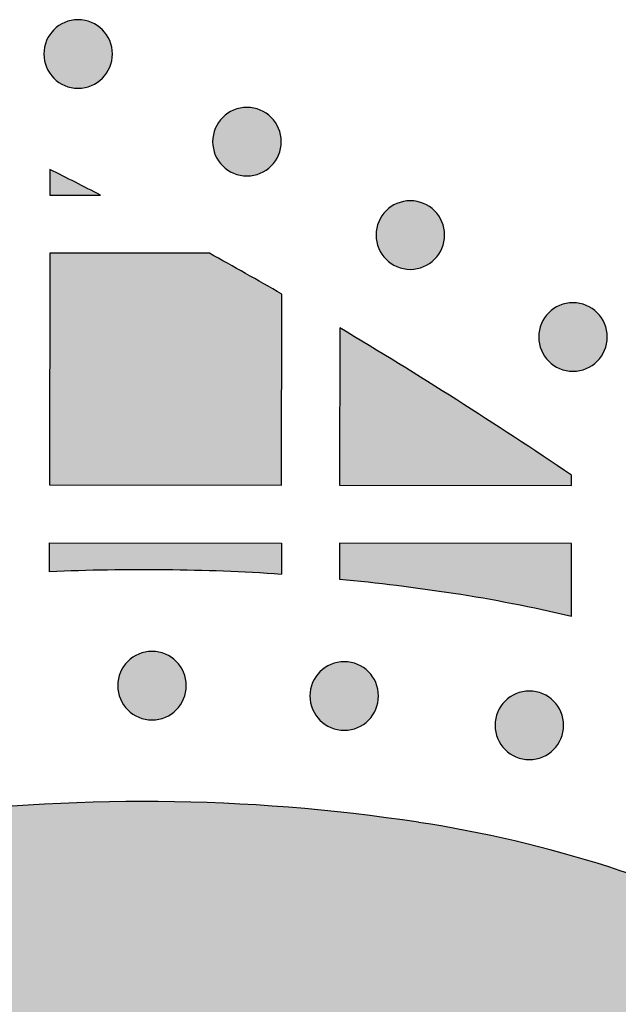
# Model space of a CAD drawing. Header units: millimetres. Extents: x -3873 to -97, y 912 to 4165.
# Tile 655 of 656: x -238 to -207, y 4088 to 4139. Entities that reach past the tile are written whole.
import ezdxf

# ---------------------------------------------------------------- set-up
doc = ezdxf.new("R2010")
doc.units = ezdxf.units.MM
doc.layers.add('pattern', color=7, linetype='Continuous', true_color=0x000000)

msp = doc.modelspace()

# ---------------------------------------------------------------- hatches: boundary and pattern name
at = {"layer": 'pattern'}
for points in [[(-236.123, 4138.64), (-236.095, 4138.668), (-236.066, 4138.695), (-236.036, 4138.722), (-236.005, 4138.748), (-235.974, 4138.774), (-235.941, 4138.799), (-235.908, 4138.823), (-235.874, 4138.847), (-235.839, 4138.871), (-235.803, 4138.893), (-235.767, 4138.915), (-235.729, 4138.937), (-235.691, 4138.957), (-235.653, 4138.977), (-235.613, 4138.996), (-235.573, 4139.013), (-235.532, 4139.03), (-235.491, 4139.047), (-235.449, 4139.062), (-235.407, 4139.076), (-235.364, 4139.089), (-235.32, 4139.101), (-235.276, 4139.112), (-235.232, 4139.121), (-235.187, 4139.13), (-235.142, 4139.138), (-235.097, 4139.144), (-235.051, 4139.149), (-235.006, 4139.154), (-234.96, 4139.156), (-234.914, 4139.158), (-234.868, 4139.159), (-234.822, 4139.158), (-234.776, 4139.156), (-234.731, 4139.153), (-234.685, 4139.149), (-234.64, 4139.144), (-234.594, 4139.137), (-234.549, 4139.13), (-234.505, 4139.121), (-234.46, 4139.111), (-234.417, 4139.1), (-234.373, 4139.088), (-234.33, 4139.075), (-234.288, 4139.061), (-234.246, 4139.045), (-234.204, 4139.029), (-234.164, 4139.012), (-234.124, 4138.994), (-234.084, 4138.975), (-234.045, 4138.956), (-234.007, 4138.935), (-233.97, 4138.914), (-233.934, 4138.892), (-233.898, 4138.869), (-233.863, 4138.845), (-233.829, 4138.821), (-233.796, 4138.797), (-233.763, 4138.771), (-233.732, 4138.746), (-233.701, 4138.719), (-233.671, 4138.693), (-233.642, 4138.665), (-233.614, 4138.638), (-233.587, 4138.61), (-233.559, 4138.581), (-233.533, 4138.551), (-233.507, 4138.52), (-233.481, 4138.488), (-233.456, 4138.456), (-233.431, 4138.423), (-233.407, 4138.388), (-233.384, 4138.354), (-233.361, 4138.318), (-233.339, 4138.281), (-233.318, 4138.244), (-233.297, 4138.206), (-233.278, 4138.167), (-233.259, 4138.128), (-233.241, 4138.088), (-233.224, 4138.047), (-233.208, 4138.006), (-233.193, 4137.964), (-233.179, 4137.921), (-233.166, 4137.878), (-233.154, 4137.835), (-233.143, 4137.791), (-233.133, 4137.746), (-233.124, 4137.702), (-233.117, 4137.657), (-233.11, 4137.612), (-233.105, 4137.566), (-233.101, 4137.52), (-233.098, 4137.475), (-233.096, 4137.429), (-233.096, 4137.383), (-233.096, 4137.337), (-233.098, 4137.291), (-233.101, 4137.245), (-233.105, 4137.2), (-233.111, 4137.154), (-233.117, 4137.109), (-233.125, 4137.064), (-233.134, 4137.019), (-233.144, 4136.975), (-233.155, 4136.931), (-233.167, 4136.888), (-233.18, 4136.845), (-233.194, 4136.802), (-233.209, 4136.76), (-233.225, 4136.719), (-233.242, 4136.678), (-233.26, 4136.638), (-233.279, 4136.599), (-233.299, 4136.56), (-233.319, 4136.522), (-233.341, 4136.485), (-233.363, 4136.448), (-233.385, 4136.413), (-233.409, 4136.378), (-233.433, 4136.344), (-233.458, 4136.31), (-233.483, 4136.278), (-233.509, 4136.246), (-233.535, 4136.216), (-233.562, 4136.186), (-233.589, 4136.157), (-233.616, 4136.129), (-233.645, 4136.101), (-233.674, 4136.074), (-233.704, 4136.047), (-233.734, 4136.021), (-233.766, 4135.995), (-233.798, 4135.97), (-233.832, 4135.946), (-233.866, 4135.922), (-233.901, 4135.898), (-233.937, 4135.875), (-233.973, 4135.853), (-234.01, 4135.832), (-234.048, 4135.812), (-234.087, 4135.792), (-234.127, 4135.773), (-234.167, 4135.755), (-234.208, 4135.738), (-234.249, 4135.722), (-234.291, 4135.707), (-234.333, 4135.693), (-234.376, 4135.68), (-234.42, 4135.668), (-234.464, 4135.657), (-234.508, 4135.647), (-234.553, 4135.639), (-234.598, 4135.631), (-234.643, 4135.625), (-234.688, 4135.619), (-234.734, 4135.615), (-234.78, 4135.612), (-234.826, 4135.611), (-234.872, 4135.61), (-234.918, 4135.611), (-234.963, 4135.613), (-235.009, 4135.616), (-235.055, 4135.62), (-235.1, 4135.625), (-235.146, 4135.632), (-235.19, 4135.639), (-235.235, 4135.648), (-235.279, 4135.658), (-235.323, 4135.669), (-235.367, 4135.681), (-235.41, 4135.694), (-235.452, 4135.708), (-235.494, 4135.724), (-235.535, 4135.74), (-235.576, 4135.757), (-235.616, 4135.775), (-235.656, 4135.794), (-235.694, 4135.813), (-235.732, 4135.834), (-235.77, 4135.855), (-235.806, 4135.877), (-235.842, 4135.9), (-235.877, 4135.923), (-235.911, 4135.948), (-235.944, 4135.972), (-235.976, 4135.997), (-236.008, 4136.023), (-236.039, 4136.05), (-236.069, 4136.076), (-236.098, 4136.103), (-236.126, 4136.131), (-236.153, 4136.159), (-236.18, 4136.188), (-236.207, 4136.218), (-236.233, 4136.249), (-236.259, 4136.281), (-236.284, 4136.313), (-236.309, 4136.346), (-236.333, 4136.38), (-236.356, 4136.415), (-236.379, 4136.451), (-236.401, 4136.488), (-236.422, 4136.525), (-236.443, 4136.563), (-236.462, 4136.602), (-236.481, 4136.641), (-236.499, 4136.681), (-236.516, 4136.722), (-236.532, 4136.763), (-236.547, 4136.805), (-236.561, 4136.848), (-236.574, 4136.891), (-236.586, 4136.934), (-236.597, 4136.978), (-236.607, 4137.023), (-236.616, 4137.067), (-236.623, 4137.112), (-236.63, 4137.157), (-236.635, 4137.203), (-236.639, 4137.249), (-236.642, 4137.294), (-236.644, 4137.34), (-236.644, 4137.386), (-236.644, 4137.432), (-236.642, 4137.478), (-236.639, 4137.524), (-236.635, 4137.569), (-236.629, 4137.615), (-236.623, 4137.66), (-236.615, 4137.705), (-236.606, 4137.75), (-236.596, 4137.794), (-236.585, 4137.838), (-236.573, 4137.881), (-236.56, 4137.924), (-236.546, 4137.967), (-236.531, 4138.009), (-236.515, 4138.05), (-236.498, 4138.091), (-236.48, 4138.131), (-236.461, 4138.17), (-236.441, 4138.209), (-236.42, 4138.247), (-236.399, 4138.284), (-236.377, 4138.321), (-236.354, 4138.356), (-236.331, 4138.391), (-236.307, 4138.425), (-236.282, 4138.459), (-236.257, 4138.491), (-236.231, 4138.523), (-236.205, 4138.553), (-236.178, 4138.583), (-236.151, 4138.612)], [(-227.39, 4134.1), (-227.362, 4134.128), (-227.332, 4134.155), (-227.303, 4134.182), (-227.272, 4134.208), (-227.24, 4134.233), (-227.208, 4134.259), (-227.174, 4134.283), (-227.14, 4134.307), (-227.105, 4134.331), (-227.07, 4134.353), (-227.033, 4134.375), (-226.996, 4134.397), (-226.958, 4134.417), (-226.919, 4134.437), (-226.88, 4134.456), (-226.839, 4134.473), (-226.799, 4134.49), (-226.757, 4134.506), (-226.715, 4134.522), (-226.673, 4134.536), (-226.63, 4134.549), (-226.586, 4134.561), (-226.543, 4134.572), (-226.498, 4134.581), (-226.454, 4134.59), (-226.409, 4134.598), (-226.363, 4134.604), (-226.318, 4134.609), (-226.272, 4134.613), (-226.226, 4134.616), (-226.181, 4134.618), (-226.135, 4134.619), (-226.089, 4134.618), (-226.043, 4134.616), (-225.997, 4134.613), (-225.951, 4134.609), (-225.906, 4134.604), (-225.861, 4134.597), (-225.816, 4134.589), (-225.771, 4134.581), (-225.727, 4134.571), (-225.683, 4134.56), (-225.639, 4134.548), (-225.596, 4134.535), (-225.554, 4134.52), (-225.512, 4134.505), (-225.471, 4134.489), (-225.43, 4134.472), (-225.39, 4134.454), (-225.351, 4134.435), (-225.312, 4134.416), (-225.274, 4134.395), (-225.237, 4134.374), (-225.2, 4134.352), (-225.164, 4134.329), (-225.13, 4134.305), (-225.095, 4134.281), (-225.062, 4134.257), (-225.03, 4134.231), (-224.998, 4134.206), (-224.967, 4134.179), (-224.938, 4134.153), (-224.909, 4134.125), (-224.88, 4134.098), (-224.853, 4134.07), (-224.826, 4134.041), (-224.799, 4134.011), (-224.773, 4133.98), (-224.747, 4133.948), (-224.722, 4133.916), (-224.697, 4133.883), (-224.673, 4133.848), (-224.65, 4133.813), (-224.627, 4133.778), (-224.605, 4133.741), (-224.584, 4133.704), (-224.564, 4133.666), (-224.544, 4133.627), (-224.525, 4133.588), (-224.507, 4133.548), (-224.49, 4133.507), (-224.474, 4133.465), (-224.459, 4133.423), (-224.445, 4133.381), (-224.432, 4133.338), (-224.42, 4133.295), (-224.409, 4133.251), (-224.399, 4133.206), (-224.391, 4133.162), (-224.383, 4133.117), (-224.377, 4133.071), (-224.371, 4133.026), (-224.367, 4132.98), (-224.364, 4132.935), (-224.363, 4132.889), (-224.362, 4132.843), (-224.363, 4132.797), (-224.364, 4132.751), (-224.367, 4132.705), (-224.372, 4132.659), (-224.377, 4132.614), (-224.384, 4132.569), (-224.391, 4132.524), (-224.4, 4132.479), (-224.41, 4132.435), (-224.421, 4132.391), (-224.433, 4132.348), (-224.446, 4132.305), (-224.46, 4132.262), (-224.475, 4132.22), (-224.492, 4132.179), (-224.509, 4132.138), (-224.527, 4132.098), (-224.545, 4132.059), (-224.565, 4132.02), (-224.586, 4131.982), (-224.607, 4131.945), (-224.629, 4131.908), (-224.652, 4131.873), (-224.675, 4131.838), (-224.699, 4131.804), (-224.724, 4131.77), (-224.749, 4131.738), (-224.775, 4131.706), (-224.801, 4131.676), (-224.828, 4131.646), (-224.855, 4131.617), (-224.883, 4131.589), (-224.911, 4131.561), (-224.94, 4131.534), (-224.97, 4131.507), (-225.001, 4131.481), (-225.032, 4131.455), (-225.065, 4131.43), (-225.098, 4131.405), (-225.132, 4131.381), (-225.167, 4131.358), (-225.203, 4131.335), (-225.24, 4131.313), (-225.277, 4131.292), (-225.315, 4131.272), (-225.354, 4131.252), (-225.393, 4131.233), (-225.433, 4131.215), (-225.474, 4131.198), (-225.515, 4131.182), (-225.557, 4131.167), (-225.6, 4131.153), (-225.643, 4131.14), (-225.686, 4131.128), (-225.73, 4131.117), (-225.774, 4131.107), (-225.819, 4131.099), (-225.864, 4131.091), (-225.909, 4131.085), (-225.955, 4131.079), (-226, 4131.075), (-226.046, 4131.072), (-226.092, 4131.071), (-226.138, 4131.07), (-226.184, 4131.071), (-226.23, 4131.073), (-226.276, 4131.076), (-226.321, 4131.08), (-226.367, 4131.085), (-226.412, 4131.092), (-226.457, 4131.099), (-226.502, 4131.108), (-226.546, 4131.118), (-226.59, 4131.129), (-226.633, 4131.141), (-226.676, 4131.154), (-226.719, 4131.168), (-226.761, 4131.184), (-226.802, 4131.2), (-226.843, 4131.217), (-226.883, 4131.235), (-226.922, 4131.254), (-226.961, 4131.273), (-226.999, 4131.294), (-227.036, 4131.315), (-227.072, 4131.337), (-227.108, 4131.36), (-227.143, 4131.383), (-227.177, 4131.407), (-227.21, 4131.432), (-227.243, 4131.457), (-227.274, 4131.483), (-227.305, 4131.509), (-227.335, 4131.536), (-227.364, 4131.563), (-227.392, 4131.591), (-227.42, 4131.619), (-227.447, 4131.648), (-227.473, 4131.678), (-227.5, 4131.709), (-227.525, 4131.741), (-227.551, 4131.773), (-227.575, 4131.806), (-227.599, 4131.84), (-227.623, 4131.875), (-227.645, 4131.911), (-227.667, 4131.948), (-227.689, 4131.985), (-227.709, 4132.023), (-227.729, 4132.062), (-227.747, 4132.101), (-227.765, 4132.141), (-227.782, 4132.182), (-227.798, 4132.223), (-227.813, 4132.265), (-227.828, 4132.308), (-227.841, 4132.351), (-227.853, 4132.394), (-227.863, 4132.438), (-227.873, 4132.482), (-227.882, 4132.527), (-227.89, 4132.572), (-227.896, 4132.617), (-227.901, 4132.663), (-227.905, 4132.708), (-227.908, 4132.754), (-227.91, 4132.8), (-227.911, 4132.846), (-227.91, 4132.892), (-227.908, 4132.938), (-227.905, 4132.984), (-227.901, 4133.029), (-227.896, 4133.075), (-227.889, 4133.12), (-227.881, 4133.165), (-227.873, 4133.21), (-227.863, 4133.254), (-227.852, 4133.298), (-227.84, 4133.341), (-227.826, 4133.384), (-227.812, 4133.427), (-227.797, 4133.469), (-227.781, 4133.51), (-227.764, 4133.551), (-227.746, 4133.591), (-227.727, 4133.63), (-227.707, 4133.669), (-227.687, 4133.707), (-227.666, 4133.744), (-227.644, 4133.781), (-227.621, 4133.816), (-227.597, 4133.851), (-227.573, 4133.885), (-227.549, 4133.919), (-227.523, 4133.951), (-227.498, 4133.983), (-227.471, 4134.013), (-227.444, 4134.043), (-227.417, 4134.072)], [(-236.328, 4131.408), (-236.329, 4130.075), (-233.706, 4130.073)], [(-218.935, 4129.265), (-218.907, 4129.293), (-218.878, 4129.32), (-218.848, 4129.346), (-218.817, 4129.373), (-218.786, 4129.398), (-218.753, 4129.423), (-218.72, 4129.448), (-218.686, 4129.472), (-218.651, 4129.496), (-218.615, 4129.518), (-218.579, 4129.54), (-218.541, 4129.561), (-218.503, 4129.582), (-218.465, 4129.602), (-218.425, 4129.62), (-218.385, 4129.638), (-218.344, 4129.655), (-218.303, 4129.671), (-218.261, 4129.686), (-218.218, 4129.7), (-218.175, 4129.713), (-218.132, 4129.725), (-218.088, 4129.736), (-218.044, 4129.746), (-217.999, 4129.755), (-217.954, 4129.762), (-217.909, 4129.769), (-217.863, 4129.774), (-217.818, 4129.778), (-217.772, 4129.781), (-217.726, 4129.783), (-217.68, 4129.784), (-217.634, 4129.783), (-217.588, 4129.781), (-217.543, 4129.778), (-217.497, 4129.774), (-217.451, 4129.768), (-217.406, 4129.762), (-217.361, 4129.754), (-217.317, 4129.746), (-217.272, 4129.736), (-217.228, 4129.725), (-217.185, 4129.713), (-217.142, 4129.699), (-217.1, 4129.685), (-217.058, 4129.67), (-217.016, 4129.654), (-216.976, 4129.637), (-216.936, 4129.619), (-216.896, 4129.6), (-216.857, 4129.58), (-216.819, 4129.56), (-216.782, 4129.538), (-216.746, 4129.516), (-216.71, 4129.494), (-216.675, 4129.47), (-216.641, 4129.446), (-216.608, 4129.421), (-216.575, 4129.396), (-216.544, 4129.37), (-216.513, 4129.344), (-216.483, 4129.317), (-216.454, 4129.29), (-216.426, 4129.263), (-216.399, 4129.234), (-216.371, 4129.205), (-216.345, 4129.175), (-216.319, 4129.145), (-216.293, 4129.113), (-216.268, 4129.081), (-216.243, 4129.047), (-216.219, 4129.013), (-216.196, 4128.978), (-216.173, 4128.943), (-216.151, 4128.906), (-216.13, 4128.869), (-216.109, 4128.831), (-216.09, 4128.792), (-216.071, 4128.752), (-216.053, 4128.712), (-216.036, 4128.672), (-216.02, 4128.63), (-216.005, 4128.588), (-215.991, 4128.546), (-215.978, 4128.503), (-215.966, 4128.459), (-215.955, 4128.415), (-215.945, 4128.371), (-215.936, 4128.326), (-215.929, 4128.281), (-215.922, 4128.236), (-215.917, 4128.191), (-215.913, 4128.145), (-215.91, 4128.099), (-215.908, 4128.053), (-215.908, 4128.008), (-215.908, 4127.962), (-215.91, 4127.916), (-215.913, 4127.87), (-215.917, 4127.824), (-215.923, 4127.779), (-215.929, 4127.734), (-215.937, 4127.689), (-215.946, 4127.644), (-215.955, 4127.6), (-215.966, 4127.556), (-215.979, 4127.512), (-215.992, 4127.469), (-216.006, 4127.427), (-216.021, 4127.385), (-216.037, 4127.344), (-216.054, 4127.303), (-216.072, 4127.263), (-216.091, 4127.223), (-216.111, 4127.185), (-216.131, 4127.147), (-216.153, 4127.11), (-216.175, 4127.073), (-216.197, 4127.037), (-216.221, 4127.002), (-216.245, 4126.968), (-216.27, 4126.935), (-216.295, 4126.903), (-216.321, 4126.871), (-216.347, 4126.84), (-216.374, 4126.811), (-216.401, 4126.782), (-216.428, 4126.753), (-216.457, 4126.726), (-216.486, 4126.699), (-216.516, 4126.672), (-216.546, 4126.646), (-216.578, 4126.62), (-216.61, 4126.595), (-216.644, 4126.57), (-216.678, 4126.546), (-216.713, 4126.523), (-216.749, 4126.5), (-216.785, 4126.478), (-216.822, 4126.457), (-216.86, 4126.437), (-216.899, 4126.417), (-216.939, 4126.398), (-216.979, 4126.38), (-217.019, 4126.363), (-217.061, 4126.347), (-217.103, 4126.332), (-217.145, 4126.318), (-217.188, 4126.305), (-217.232, 4126.293), (-217.276, 4126.282), (-217.32, 4126.272), (-217.365, 4126.263), (-217.41, 4126.256), (-217.455, 4126.249), (-217.5, 4126.244), (-217.546, 4126.24), (-217.592, 4126.237), (-217.638, 4126.235), (-217.684, 4126.235), (-217.729, 4126.236), (-217.775, 4126.237), (-217.821, 4126.24), (-217.867, 4126.245), (-217.912, 4126.25), (-217.957, 4126.256), (-218.002, 4126.264), (-218.047, 4126.273), (-218.091, 4126.283), (-218.135, 4126.294), (-218.179, 4126.306), (-218.222, 4126.319), (-218.264, 4126.333), (-218.306, 4126.348), (-218.347, 4126.364), (-218.388, 4126.382), (-218.428, 4126.4), (-218.468, 4126.418), (-218.506, 4126.438), (-218.544, 4126.459), (-218.582, 4126.48), (-218.618, 4126.502), (-218.654, 4126.525), (-218.689, 4126.548), (-218.723, 4126.572), (-218.756, 4126.597), (-218.788, 4126.622), (-218.82, 4126.648), (-218.851, 4126.674), (-218.881, 4126.701), (-218.91, 4126.728), (-218.938, 4126.756), (-218.965, 4126.784), (-218.992, 4126.813), (-219.019, 4126.843), (-219.045, 4126.874), (-219.071, 4126.905), (-219.096, 4126.938), (-219.121, 4126.971), (-219.145, 4127.005), (-219.168, 4127.04), (-219.191, 4127.076), (-219.213, 4127.112), (-219.234, 4127.15), (-219.255, 4127.188), (-219.274, 4127.226), (-219.293, 4127.266), (-219.311, 4127.306), (-219.328, 4127.347), (-219.344, 4127.388), (-219.359, 4127.43), (-219.373, 4127.473), (-219.386, 4127.516), (-219.398, 4127.559), (-219.409, 4127.603), (-219.419, 4127.647), (-219.428, 4127.692), (-219.435, 4127.737), (-219.442, 4127.782), (-219.447, 4127.828), (-219.451, 4127.873), (-219.454, 4127.919), (-219.456, 4127.965), (-219.456, 4128.011), (-219.456, 4128.057), (-219.454, 4128.103), (-219.451, 4128.148), (-219.446, 4128.194), (-219.441, 4128.24), (-219.435, 4128.285), (-219.427, 4128.33), (-219.418, 4128.374), (-219.408, 4128.419), (-219.397, 4128.463), (-219.385, 4128.506), (-219.372, 4128.549), (-219.358, 4128.591), (-219.343, 4128.633), (-219.327, 4128.675), (-219.31, 4128.715), (-219.292, 4128.756), (-219.273, 4128.795), (-219.253, 4128.834), (-219.232, 4128.872), (-219.211, 4128.909), (-219.189, 4128.945), (-219.166, 4128.981), (-219.143, 4129.016), (-219.119, 4129.05), (-219.094, 4129.083), (-219.069, 4129.116), (-219.043, 4129.147), (-219.017, 4129.178), (-218.99, 4129.208), (-218.963, 4129.237)], [(-228.08, 4127.067), (-236.332, 4127.075), (-236.343, 4115.075), (-224.343, 4115.064), (-224.334, 4124.957)], [(-210.518, 4123.99), (-210.49, 4124.018), (-210.461, 4124.045), (-210.431, 4124.072), (-210.4, 4124.098), (-210.369, 4124.123), (-210.336, 4124.149), (-210.303, 4124.173), (-210.269, 4124.197), (-210.234, 4124.221), (-210.198, 4124.243), (-210.162, 4124.265), (-210.124, 4124.287), (-210.086, 4124.307), (-210.048, 4124.327), (-210.008, 4124.346), (-209.968, 4124.363), (-209.927, 4124.38), (-209.886, 4124.396), (-209.844, 4124.412), (-209.801, 4124.426), (-209.758, 4124.439), (-209.715, 4124.451), (-209.671, 4124.462), (-209.627, 4124.471), (-209.582, 4124.48), (-209.537, 4124.488), (-209.492, 4124.494), (-209.446, 4124.499), (-209.401, 4124.503), (-209.355, 4124.506), (-209.309, 4124.508), (-209.263, 4124.509), (-209.217, 4124.508), (-209.171, 4124.506), (-209.126, 4124.503), (-209.08, 4124.499), (-209.034, 4124.494), (-208.989, 4124.487), (-208.944, 4124.479), (-208.9, 4124.471), (-208.855, 4124.461), (-208.811, 4124.45), (-208.768, 4124.438), (-208.725, 4124.425), (-208.683, 4124.41), (-208.641, 4124.395), (-208.599, 4124.379), (-208.559, 4124.362), (-208.519, 4124.344), (-208.479, 4124.325), (-208.44, 4124.306), (-208.402, 4124.285), (-208.365, 4124.264), (-208.329, 4124.242), (-208.293, 4124.219), (-208.258, 4124.195), (-208.224, 4124.171), (-208.191, 4124.147), (-208.158, 4124.121), (-208.127, 4124.096), (-208.096, 4124.069), (-208.066, 4124.043), (-208.037, 4124.015), (-208.009, 4123.988), (-207.982, 4123.96), (-207.954, 4123.931), (-207.928, 4123.901), (-207.902, 4123.87), (-207.876, 4123.838), (-207.851, 4123.806), (-207.826, 4123.773), (-207.802, 4123.738), (-207.779, 4123.703), (-207.756, 4123.668), (-207.734, 4123.631), (-207.713, 4123.594), (-207.692, 4123.556), (-207.673, 4123.517), (-207.654, 4123.478), (-207.636, 4123.438), (-207.619, 4123.397), (-207.603, 4123.355), (-207.588, 4123.313), (-207.574, 4123.271), (-207.561, 4123.228), (-207.549, 4123.185), (-207.538, 4123.141), (-207.528, 4123.096), (-207.519, 4123.052), (-207.512, 4123.007), (-207.505, 4122.961), (-207.5, 4122.916), (-207.496, 4122.87), (-207.493, 4122.825), (-207.491, 4122.779), (-207.491, 4122.733), (-207.491, 4122.687), (-207.493, 4122.641), (-207.496, 4122.595), (-207.5, 4122.549), (-207.506, 4122.504), (-207.512, 4122.459), (-207.52, 4122.414), (-207.529, 4122.369), (-207.538, 4122.325), (-207.549, 4122.281), (-207.562, 4122.238), (-207.575, 4122.195), (-207.589, 4122.152), (-207.604, 4122.11), (-207.62, 4122.069), (-207.637, 4122.028), (-207.655, 4121.988), (-207.674, 4121.949), (-207.694, 4121.91), (-207.714, 4121.872), (-207.736, 4121.835), (-207.758, 4121.798), (-207.78, 4121.763), (-207.804, 4121.728), (-207.828, 4121.694), (-207.853, 4121.66), (-207.878, 4121.628), (-207.904, 4121.596), (-207.93, 4121.566), (-207.957, 4121.536), (-207.984, 4121.507), (-208.011, 4121.479), (-208.04, 4121.451), (-208.069, 4121.424), (-208.099, 4121.397), (-208.129, 4121.371), (-208.161, 4121.345), (-208.193, 4121.32), (-208.227, 4121.295), (-208.261, 4121.271), (-208.296, 4121.248), (-208.332, 4121.225), (-208.368, 4121.203), (-208.405, 4121.182), (-208.443, 4121.162), (-208.482, 4121.142), (-208.522, 4121.123), (-208.562, 4121.105), (-208.602, 4121.088), (-208.644, 4121.072), (-208.686, 4121.057), (-208.728, 4121.043), (-208.771, 4121.03), (-208.815, 4121.018), (-208.859, 4121.007), (-208.903, 4120.997), (-208.948, 4120.989), (-208.993, 4120.981), (-209.038, 4120.975), (-209.083, 4120.969), (-209.129, 4120.965), (-209.175, 4120.962), (-209.221, 4120.961), (-209.267, 4120.96), (-209.312, 4120.961), (-209.358, 4120.963), (-209.404, 4120.966), (-209.45, 4120.97), (-209.495, 4120.975), (-209.54, 4120.982), (-209.585, 4120.989), (-209.63, 4120.998), (-209.674, 4121.008), (-209.718, 4121.019), (-209.762, 4121.031), (-209.805, 4121.044), (-209.847, 4121.058), (-209.889, 4121.074), (-209.93, 4121.09), (-209.971, 4121.107), (-210.011, 4121.125), (-210.051, 4121.144), (-210.089, 4121.163), (-210.127, 4121.184), (-210.165, 4121.205), (-210.201, 4121.227), (-210.237, 4121.25), (-210.272, 4121.273), (-210.306, 4121.297), (-210.339, 4121.322), (-210.371, 4121.347), (-210.403, 4121.373), (-210.434, 4121.399), (-210.464, 4121.426), (-210.493, 4121.453), (-210.521, 4121.481), (-210.548, 4121.509), (-210.575, 4121.538), (-210.602, 4121.568), (-210.628, 4121.599), (-210.654, 4121.63), (-210.679, 4121.663), (-210.704, 4121.696), (-210.728, 4121.73), (-210.751, 4121.765), (-210.774, 4121.801), (-210.796, 4121.838), (-210.817, 4121.875), (-210.838, 4121.913), (-210.857, 4121.952), (-210.876, 4121.991), (-210.894, 4122.031), (-210.911, 4122.072), (-210.927, 4122.113), (-210.942, 4122.155), (-210.956, 4122.198), (-210.969, 4122.241), (-210.981, 4122.284), (-210.992, 4122.328), (-211.002, 4122.372), (-211.011, 4122.417), (-211.018, 4122.462), (-211.025, 4122.507), (-211.03, 4122.553), (-211.034, 4122.598), (-211.037, 4122.644), (-211.039, 4122.69), (-211.039, 4122.736), (-211.039, 4122.782), (-211.037, 4122.828), (-211.034, 4122.874), (-211.029, 4122.919), (-211.024, 4122.965), (-211.018, 4123.01), (-211.01, 4123.055), (-211.001, 4123.1), (-210.991, 4123.144), (-210.98, 4123.188), (-210.968, 4123.231), (-210.955, 4123.274), (-210.941, 4123.317), (-210.926, 4123.359), (-210.91, 4123.4), (-210.893, 4123.441), (-210.875, 4123.481), (-210.856, 4123.52), (-210.836, 4123.559), (-210.815, 4123.597), (-210.794, 4123.634), (-210.772, 4123.671), (-210.749, 4123.706), (-210.726, 4123.741), (-210.702, 4123.775), (-210.677, 4123.809), (-210.652, 4123.841), (-210.626, 4123.872), (-210.6, 4123.903), (-210.573, 4123.933), (-210.546, 4123.962)], [(-221.335, 4123.202), (-221.343, 4115.061), (-209.343, 4115.049), (-209.343, 4115.574), (-215.282, 4119.478)], [(-224.348, 4110.446), (-227.344, 4110.605), (-230.346, 4110.68), (-233.348, 4110.671), (-236.347, 4110.576), (-236.346, 4112.075), (-224.346, 4112.064)], [(-209.35, 4108.284), (-209.346, 4112.049), (-221.346, 4112.061), (-221.347, 4110.202), (-218.392, 4109.878), (-215.446, 4109.471), (-213.913, 4109.221), (-212.386, 4108.94), (-210.864, 4108.628)], [(-232.3, 4105.941), (-232.272, 4105.969), (-232.243, 4105.996), (-232.213, 4106.023), (-232.182, 4106.049), (-232.15, 4106.075), (-232.118, 4106.1), (-232.085, 4106.124), (-232.05, 4106.148), (-232.015, 4106.172), (-231.98, 4106.194), (-231.943, 4106.216), (-231.906, 4106.238), (-231.868, 4106.258), (-231.829, 4106.278), (-231.79, 4106.297), (-231.75, 4106.314), (-231.709, 4106.331), (-231.667, 4106.348), (-231.626, 4106.363), (-231.583, 4106.377), (-231.54, 4106.39), (-231.497, 4106.402), (-231.453, 4106.413), (-231.408, 4106.422), (-231.364, 4106.431), (-231.319, 4106.439), (-231.273, 4106.445), (-231.228, 4106.45), (-231.182, 4106.455), (-231.137, 4106.457), (-231.091, 4106.459), (-231.045, 4106.46), (-230.999, 4106.459), (-230.953, 4106.457), (-230.907, 4106.454), (-230.862, 4106.45), (-230.816, 4106.445), (-230.771, 4106.438), (-230.726, 4106.431), (-230.681, 4106.422), (-230.637, 4106.412), (-230.593, 4106.401), (-230.55, 4106.389), (-230.507, 4106.376), (-230.464, 4106.361), (-230.422, 4106.346), (-230.381, 4106.33), (-230.34, 4106.313), (-230.3, 4106.295), (-230.261, 4106.276), (-230.222, 4106.257), (-230.184, 4106.236), (-230.147, 4106.215), (-230.11, 4106.193), (-230.075, 4106.17), (-230.04, 4106.146), (-230.006, 4106.122), (-229.972, 4106.098), (-229.94, 4106.072), (-229.908, 4106.047), (-229.878, 4106.02), (-229.848, 4105.994), (-229.819, 4105.966), (-229.791, 4105.939), (-229.763, 4105.911), (-229.736, 4105.882), (-229.709, 4105.852), (-229.683, 4105.821), (-229.657, 4105.789), (-229.632, 4105.757), (-229.608, 4105.724), (-229.584, 4105.689), (-229.56, 4105.654), (-229.537, 4105.619), (-229.515, 4105.582), (-229.494, 4105.545), (-229.474, 4105.507), (-229.454, 4105.468), (-229.435, 4105.429), (-229.417, 4105.389), (-229.4, 4105.348), (-229.384, 4105.306), (-229.369, 4105.265), (-229.355, 4105.222), (-229.342, 4105.179), (-229.33, 4105.136), (-229.319, 4105.092), (-229.309, 4105.047), (-229.301, 4105.003), (-229.293, 4104.958), (-229.287, 4104.912), (-229.281, 4104.867), (-229.277, 4104.821), (-229.274, 4104.776), (-229.273, 4104.73), (-229.272, 4104.684), (-229.273, 4104.638), (-229.275, 4104.592), (-229.278, 4104.546), (-229.282, 4104.501), (-229.287, 4104.455), (-229.294, 4104.41), (-229.301, 4104.365), (-229.31, 4104.32), (-229.32, 4104.276), (-229.331, 4104.232), (-229.343, 4104.189), (-229.356, 4104.146), (-229.37, 4104.103), (-229.386, 4104.061), (-229.402, 4104.02), (-229.419, 4103.979), (-229.437, 4103.939), (-229.456, 4103.9), (-229.475, 4103.861), (-229.496, 4103.823), (-229.517, 4103.786), (-229.539, 4103.749), (-229.562, 4103.714), (-229.585, 4103.679), (-229.61, 4103.645), (-229.634, 4103.611), (-229.659, 4103.579), (-229.685, 4103.547), (-229.712, 4103.517), (-229.738, 4103.487), (-229.765, 4103.458), (-229.793, 4103.43), (-229.821, 4103.402), (-229.85, 4103.375), (-229.88, 4103.348), (-229.911, 4103.322), (-229.943, 4103.296), (-229.975, 4103.271), (-230.008, 4103.247), (-230.042, 4103.223), (-230.077, 4103.199), (-230.113, 4103.176), (-230.15, 4103.154), (-230.187, 4103.133), (-230.225, 4103.113), (-230.264, 4103.093), (-230.303, 4103.074), (-230.343, 4103.056), (-230.384, 4103.039), (-230.425, 4103.023), (-230.467, 4103.008), (-230.51, 4102.994), (-230.553, 4102.981), (-230.596, 4102.969), (-230.64, 4102.958), (-230.685, 4102.948), (-230.729, 4102.94), (-230.774, 4102.932), (-230.819, 4102.926), (-230.865, 4102.92), (-230.911, 4102.916), (-230.956, 4102.913), (-231.002, 4102.912), (-231.048, 4102.911), (-231.094, 4102.912), (-231.14, 4102.914), (-231.186, 4102.917), (-231.231, 4102.921), (-231.277, 4102.926), (-231.322, 4102.933), (-231.367, 4102.94), (-231.412, 4102.949), (-231.456, 4102.959), (-231.5, 4102.97), (-231.543, 4102.982), (-231.586, 4102.995), (-231.629, 4103.009), (-231.671, 4103.025), (-231.712, 4103.041), (-231.753, 4103.058), (-231.793, 4103.076), (-231.832, 4103.095), (-231.871, 4103.114), (-231.909, 4103.135), (-231.946, 4103.156), (-231.983, 4103.178), (-232.018, 4103.201), (-232.053, 4103.224), (-232.087, 4103.249), (-232.121, 4103.273), (-232.153, 4103.298), (-232.185, 4103.324), (-232.215, 4103.351), (-232.245, 4103.377), (-232.274, 4103.404), (-232.302, 4103.432), (-232.33, 4103.46), (-232.357, 4103.489), (-232.384, 4103.519), (-232.41, 4103.55), (-232.436, 4103.582), (-232.461, 4103.614), (-232.485, 4103.647), (-232.509, 4103.681), (-232.533, 4103.716), (-232.555, 4103.752), (-232.577, 4103.789), (-232.599, 4103.826), (-232.619, 4103.864), (-232.639, 4103.903), (-232.658, 4103.942), (-232.675, 4103.982), (-232.692, 4104.023), (-232.708, 4104.064), (-232.724, 4104.106), (-232.738, 4104.149), (-232.751, 4104.192), (-232.763, 4104.235), (-232.774, 4104.279), (-232.783, 4104.324), (-232.792, 4104.368), (-232.8, 4104.413), (-232.806, 4104.458), (-232.811, 4104.504), (-232.816, 4104.55), (-232.818, 4104.595), (-232.82, 4104.641), (-232.821, 4104.687), (-232.82, 4104.733), (-232.818, 4104.779), (-232.815, 4104.825), (-232.811, 4104.87), (-232.806, 4104.916), (-232.799, 4104.961), (-232.792, 4105.006), (-232.783, 4105.051), (-232.773, 4105.095), (-232.762, 4105.139), (-232.75, 4105.182), (-232.737, 4105.225), (-232.722, 4105.268), (-232.707, 4105.31), (-232.691, 4105.351), (-232.674, 4105.392), (-232.656, 4105.432), (-232.637, 4105.471), (-232.618, 4105.51), (-232.597, 4105.548), (-232.576, 4105.585), (-232.554, 4105.622), (-232.531, 4105.657), (-232.507, 4105.692), (-232.483, 4105.726), (-232.459, 4105.76), (-232.433, 4105.792), (-232.408, 4105.824), (-232.381, 4105.854), (-232.355, 4105.884), (-232.327, 4105.913)], [(-222.356, 4105.404), (-222.327, 4105.431), (-222.298, 4105.458), (-222.268, 4105.485), (-222.238, 4105.511), (-222.206, 4105.537), (-222.174, 4105.562), (-222.14, 4105.587), (-222.106, 4105.611), (-222.071, 4105.634), (-222.035, 4105.657), (-221.999, 4105.679), (-221.962, 4105.7), (-221.924, 4105.72), (-221.885, 4105.74), (-221.845, 4105.759), (-221.805, 4105.777), (-221.765, 4105.794), (-221.723, 4105.81), (-221.681, 4105.825), (-221.639, 4105.839), (-221.596, 4105.852), (-221.552, 4105.864), (-221.508, 4105.875), (-221.464, 4105.885), (-221.419, 4105.893), (-221.374, 4105.901), (-221.329, 4105.907), (-221.284, 4105.913), (-221.238, 4105.917), (-221.192, 4105.92), (-221.146, 4105.921), (-221.1, 4105.922), (-221.055, 4105.921), (-221.009, 4105.92), (-220.963, 4105.917), (-220.917, 4105.912), (-220.872, 4105.907), (-220.827, 4105.9), (-220.782, 4105.893), (-220.737, 4105.884), (-220.693, 4105.874), (-220.649, 4105.863), (-220.605, 4105.851), (-220.562, 4105.838), (-220.52, 4105.824), (-220.478, 4105.809), (-220.437, 4105.792), (-220.396, 4105.775), (-220.356, 4105.757), (-220.316, 4105.739), (-220.278, 4105.719), (-220.24, 4105.698), (-220.202, 4105.677), (-220.166, 4105.655), (-220.13, 4105.632), (-220.095, 4105.609), (-220.061, 4105.585), (-220.028, 4105.56), (-219.996, 4105.535), (-219.964, 4105.509), (-219.933, 4105.483), (-219.903, 4105.456), (-219.874, 4105.429), (-219.846, 4105.401), (-219.819, 4105.373), (-219.792, 4105.344), (-219.765, 4105.314), (-219.739, 4105.283), (-219.713, 4105.252), (-219.688, 4105.219), (-219.663, 4105.186), (-219.639, 4105.152), (-219.616, 4105.117), (-219.593, 4105.081), (-219.571, 4105.044), (-219.55, 4105.007), (-219.529, 4104.969), (-219.51, 4104.93), (-219.491, 4104.891), (-219.473, 4104.851), (-219.456, 4104.81), (-219.44, 4104.769), (-219.425, 4104.727), (-219.411, 4104.684), (-219.398, 4104.641), (-219.386, 4104.598), (-219.375, 4104.554), (-219.365, 4104.51), (-219.356, 4104.465), (-219.349, 4104.42), (-219.342, 4104.375), (-219.337, 4104.329), (-219.333, 4104.284), (-219.33, 4104.238), (-219.328, 4104.192), (-219.328, 4104.146), (-219.328, 4104.1), (-219.33, 4104.054), (-219.333, 4104.008), (-219.337, 4103.963), (-219.343, 4103.917), (-219.349, 4103.872), (-219.357, 4103.827), (-219.366, 4103.782), (-219.376, 4103.738), (-219.387, 4103.694), (-219.399, 4103.651), (-219.412, 4103.608), (-219.426, 4103.565), (-219.441, 4103.524), (-219.457, 4103.482), (-219.474, 4103.441), (-219.492, 4103.401), (-219.511, 4103.362), (-219.531, 4103.323), (-219.552, 4103.285), (-219.573, 4103.248), (-219.595, 4103.212), (-219.618, 4103.176), (-219.641, 4103.141), (-219.665, 4103.107), (-219.69, 4103.074), (-219.715, 4103.041), (-219.741, 4103.01), (-219.767, 4102.979), (-219.794, 4102.949), (-219.821, 4102.92), (-219.849, 4102.892), (-219.877, 4102.864), (-219.906, 4102.837), (-219.936, 4102.811), (-219.967, 4102.784), (-219.998, 4102.759), (-220.031, 4102.733), (-220.064, 4102.709), (-220.098, 4102.685), (-220.133, 4102.661), (-220.169, 4102.639), (-220.205, 4102.617), (-220.243, 4102.595), (-220.281, 4102.575), (-220.319, 4102.555), (-220.359, 4102.537), (-220.399, 4102.519), (-220.44, 4102.502), (-220.481, 4102.486), (-220.523, 4102.471), (-220.566, 4102.457), (-220.609, 4102.443), (-220.652, 4102.431), (-220.696, 4102.421), (-220.74, 4102.411), (-220.785, 4102.402), (-220.83, 4102.394), (-220.875, 4102.388), (-220.921, 4102.383), (-220.966, 4102.379), (-221.012, 4102.376), (-221.058, 4102.374), (-221.104, 4102.373), (-221.15, 4102.374), (-221.196, 4102.376), (-221.241, 4102.379), (-221.287, 4102.383), (-221.333, 4102.388), (-221.378, 4102.395), (-221.423, 4102.403), (-221.467, 4102.411), (-221.512, 4102.421), (-221.556, 4102.432), (-221.599, 4102.444), (-221.642, 4102.458), (-221.684, 4102.472), (-221.726, 4102.487), (-221.768, 4102.503), (-221.808, 4102.52), (-221.848, 4102.538), (-221.888, 4102.557), (-221.927, 4102.577), (-221.965, 4102.597), (-222.002, 4102.618), (-222.038, 4102.64), (-222.074, 4102.663), (-222.109, 4102.687), (-222.143, 4102.711), (-222.176, 4102.735), (-222.209, 4102.761), (-222.24, 4102.787), (-222.271, 4102.813), (-222.301, 4102.84), (-222.33, 4102.867), (-222.358, 4102.894), (-222.385, 4102.922), (-222.413, 4102.952), (-222.439, 4102.981), (-222.465, 4103.012), (-222.491, 4103.044), (-222.516, 4103.076), (-222.541, 4103.11), (-222.565, 4103.144), (-222.588, 4103.179), (-222.611, 4103.214), (-222.633, 4103.251), (-222.654, 4103.288), (-222.675, 4103.326), (-222.694, 4103.365), (-222.713, 4103.404), (-222.731, 4103.445), (-222.748, 4103.485), (-222.764, 4103.527), (-222.779, 4103.569), (-222.793, 4103.611), (-222.806, 4103.654), (-222.818, 4103.698), (-222.829, 4103.741), (-222.839, 4103.786), (-222.848, 4103.83), (-222.855, 4103.875), (-222.862, 4103.921), (-222.867, 4103.966), (-222.871, 4104.012), (-222.874, 4104.058), (-222.876, 4104.103), (-222.876, 4104.149), (-222.876, 4104.195), (-222.874, 4104.241), (-222.871, 4104.287), (-222.867, 4104.333), (-222.861, 4104.378), (-222.855, 4104.423), (-222.847, 4104.468), (-222.838, 4104.513), (-222.829, 4104.557), (-222.818, 4104.601), (-222.805, 4104.645), (-222.792, 4104.688), (-222.778, 4104.73), (-222.763, 4104.772), (-222.747, 4104.813), (-222.73, 4104.854), (-222.712, 4104.894), (-222.693, 4104.933), (-222.673, 4104.972), (-222.653, 4105.01), (-222.631, 4105.047), (-222.609, 4105.084), (-222.587, 4105.12), (-222.563, 4105.154), (-222.539, 4105.189), (-222.514, 4105.222), (-222.489, 4105.254), (-222.463, 4105.286), (-222.437, 4105.317), (-222.41, 4105.346), (-222.383, 4105.375)], [(-212.777, 4103.885), (-212.749, 4103.912), (-212.72, 4103.939), (-212.69, 4103.966), (-212.659, 4103.992), (-212.627, 4104.018), (-212.595, 4104.043), (-212.562, 4104.068), (-212.527, 4104.092), (-212.492, 4104.115), (-212.457, 4104.138), (-212.42, 4104.16), (-212.383, 4104.181), (-212.345, 4104.202), (-212.306, 4104.221), (-212.267, 4104.24), (-212.227, 4104.258), (-212.186, 4104.275), (-212.144, 4104.291), (-212.103, 4104.306), (-212.06, 4104.32), (-212.017, 4104.333), (-211.974, 4104.345), (-211.93, 4104.356), (-211.885, 4104.366), (-211.841, 4104.375), (-211.796, 4104.382), (-211.75, 4104.389), (-211.705, 4104.394), (-211.659, 4104.398), (-211.614, 4104.401), (-211.568, 4104.403), (-211.522, 4104.403), (-211.476, 4104.403), (-211.43, 4104.401), (-211.384, 4104.398), (-211.339, 4104.394), (-211.293, 4104.388), (-211.248, 4104.382), (-211.203, 4104.374), (-211.158, 4104.365), (-211.114, 4104.355), (-211.07, 4104.344), (-211.027, 4104.332), (-210.984, 4104.319), (-210.941, 4104.305), (-210.899, 4104.29), (-210.858, 4104.274), (-210.817, 4104.257), (-210.777, 4104.239), (-210.738, 4104.22), (-210.699, 4104.2), (-210.661, 4104.18), (-210.624, 4104.158), (-210.587, 4104.136), (-210.552, 4104.113), (-210.517, 4104.09), (-210.483, 4104.066), (-210.449, 4104.041), (-210.417, 4104.016), (-210.385, 4103.99), (-210.355, 4103.964), (-210.325, 4103.937), (-210.296, 4103.91), (-210.268, 4103.882), (-210.24, 4103.854), (-210.213, 4103.825), (-210.186, 4103.795), (-210.16, 4103.764), (-210.134, 4103.733), (-210.109, 4103.7), (-210.085, 4103.667), (-210.061, 4103.633), (-210.037, 4103.598), (-210.014, 4103.562), (-209.992, 4103.526), (-209.971, 4103.488), (-209.951, 4103.45), (-209.931, 4103.412), (-209.912, 4103.372), (-209.894, 4103.332), (-209.877, 4103.291), (-209.861, 4103.25), (-209.846, 4103.208), (-209.832, 4103.166), (-209.819, 4103.123), (-209.807, 4103.079), (-209.796, 4103.035), (-209.786, 4102.991), (-209.778, 4102.946), (-209.77, 4102.901), (-209.764, 4102.856), (-209.758, 4102.81), (-209.754, 4102.765), (-209.751, 4102.719), (-209.75, 4102.673), (-209.749, 4102.627), (-209.75, 4102.581), (-209.752, 4102.535), (-209.755, 4102.49), (-209.759, 4102.444), (-209.764, 4102.399), (-209.771, 4102.353), (-209.778, 4102.308), (-209.787, 4102.264), (-209.797, 4102.219), (-209.808, 4102.176), (-209.82, 4102.132), (-209.833, 4102.089), (-209.847, 4102.047), (-209.863, 4102.005), (-209.879, 4101.963), (-209.896, 4101.923), (-209.914, 4101.883), (-209.933, 4101.843), (-209.952, 4101.804), (-209.973, 4101.766), (-209.994, 4101.729), (-210.016, 4101.693), (-210.039, 4101.657), (-210.062, 4101.622), (-210.087, 4101.588), (-210.111, 4101.555), (-210.136, 4101.522), (-210.162, 4101.491), (-210.189, 4101.46), (-210.215, 4101.43), (-210.242, 4101.401), (-210.27, 4101.373), (-210.298, 4101.346), (-210.327, 4101.318), (-210.357, 4101.292), (-210.388, 4101.266), (-210.42, 4101.24), (-210.452, 4101.215), (-210.485, 4101.19), (-210.519, 4101.166), (-210.554, 4101.143), (-210.59, 4101.12), (-210.627, 4101.098), (-210.664, 4101.077), (-210.702, 4101.056), (-210.741, 4101.037), (-210.78, 4101.018), (-210.82, 4101), (-210.861, 4100.983), (-210.902, 4100.967), (-210.944, 4100.952), (-210.987, 4100.938), (-211.03, 4100.925), (-211.073, 4100.913), (-211.117, 4100.902), (-211.162, 4100.892), (-211.206, 4100.883), (-211.251, 4100.876), (-211.296, 4100.869), (-211.342, 4100.864), (-211.388, 4100.86), (-211.433, 4100.857), (-211.479, 4100.855), (-211.525, 4100.855), (-211.571, 4100.855), (-211.617, 4100.857), (-211.663, 4100.86), (-211.708, 4100.864), (-211.754, 4100.87), (-211.799, 4100.876), (-211.844, 4100.884), (-211.889, 4100.893), (-211.933, 4100.903), (-211.977, 4100.914), (-212.02, 4100.926), (-212.063, 4100.939), (-212.106, 4100.953), (-212.148, 4100.968), (-212.189, 4100.984), (-212.23, 4101.001), (-212.27, 4101.019), (-212.309, 4101.038), (-212.348, 4101.058), (-212.386, 4101.078), (-212.423, 4101.1), (-212.46, 4101.122), (-212.495, 4101.144), (-212.53, 4101.168), (-212.564, 4101.192), (-212.598, 4101.217), (-212.63, 4101.242), (-212.662, 4101.268), (-212.692, 4101.294), (-212.722, 4101.321), (-212.751, 4101.348), (-212.779, 4101.375), (-212.807, 4101.404), (-212.834, 4101.433), (-212.861, 4101.463), (-212.887, 4101.493), (-212.913, 4101.525), (-212.938, 4101.557), (-212.962, 4101.591), (-212.986, 4101.625), (-213.01, 4101.66), (-213.032, 4101.696), (-213.054, 4101.732), (-213.076, 4101.769), (-213.096, 4101.807), (-213.116, 4101.846), (-213.135, 4101.886), (-213.152, 4101.926), (-213.169, 4101.967), (-213.186, 4102.008), (-213.201, 4102.05), (-213.215, 4102.092), (-213.228, 4102.135), (-213.24, 4102.179), (-213.251, 4102.223), (-213.26, 4102.267), (-213.269, 4102.312), (-213.277, 4102.357), (-213.283, 4102.402), (-213.288, 4102.447), (-213.293, 4102.493), (-213.295, 4102.539), (-213.297, 4102.585), (-213.298, 4102.631), (-213.297, 4102.677), (-213.295, 4102.722), (-213.292, 4102.768), (-213.288, 4102.814), (-213.283, 4102.859), (-213.276, 4102.905), (-213.269, 4102.949), (-213.26, 4102.994), (-213.25, 4103.038), (-213.239, 4103.082), (-213.227, 4103.126), (-213.214, 4103.169), (-213.199, 4103.211), (-213.184, 4103.253), (-213.168, 4103.294), (-213.151, 4103.335), (-213.133, 4103.375), (-213.114, 4103.415), (-213.095, 4103.453), (-213.074, 4103.491), (-213.053, 4103.529), (-213.031, 4103.565), (-213.008, 4103.601), (-212.984, 4103.636), (-212.96, 4103.67), (-212.936, 4103.703), (-212.91, 4103.735), (-212.885, 4103.767), (-212.858, 4103.798), (-212.832, 4103.828), (-212.804, 4103.857)], [(-270.005, 4090.501), (-275.773, 4075.482), (-261.541, 4081.034), (-259.032, 4081.967), (-256.485, 4082.82), (-253.903, 4083.593), (-251.289, 4084.283), (-248.649, 4084.888), (-245.987, 4085.407), (-243.306, 4085.839), (-240.61, 4086.183), (-237.905, 4086.438), (-235.194, 4086.604), (-232.482, 4086.681), (-229.774, 4086.668), (-227.073, 4086.568), (-224.384, 4086.379), (-221.712, 4086.105), (-219.059, 4085.744), (-218.065, 4085.583), (-217.072, 4085.402), (-216.079, 4085.201), (-215.088, 4084.979), (-214.1, 4084.738), (-213.114, 4084.476), (-212.131, 4084.195), (-211.153, 4083.893), (-210.179, 4083.572), (-209.21, 4083.23), (-208.248, 4082.869), (-207.292, 4082.489), (-206.342, 4082.089), (-205.401, 4081.67), (-204.467, 4081.232), (-203.543, 4080.775), (-202.627, 4080.3), (-201.722, 4079.807), (-200.827, 4079.296), (-199.943, 4078.768), (-199.07, 4078.222), (-198.209, 4077.66), (-197.361, 4077.081), (-196.526, 4076.486), (-195.704, 4075.876), (-194.895, 4075.251), (-194.101, 4074.611), (-193.321, 4073.957), (-192.556, 4073.289), (-191.806, 4072.608), (-191.072, 4071.914), (-190.354, 4071.209), (-189.65, 4070.489), (-188.957, 4069.754), (-188.278, 4069.003), (-187.612, 4068.236), (-186.959, 4067.455), (-186.321, 4066.66), (-185.697, 4065.85), (-185.088, 4065.027), (-184.495, 4064.19), (-183.918, 4063.341), (-183.357, 4062.479), (-182.813, 4061.605), (-182.287, 4060.72), (-181.777, 4059.824), (-181.286, 4058.918), (-180.813, 4058.002), (-180.358, 4057.076), (-179.922, 4056.142), (-179.504, 4055.2), (-179.106, 4054.25), (-178.728, 4053.293), (-178.368, 4052.329), (-178.029, 4051.36), (-177.709, 4050.386), (-177.41, 4049.407), (-177.13, 4048.424), (-176.87, 4047.437), (-176.631, 4046.448), (-176.411, 4045.457), (-176.212, 4044.464), (-176.032, 4043.47), (-175.873, 4042.476), (-175.518, 4039.823), (-175.248, 4037.149), (-175.065, 4034.46), (-174.969, 4031.759), (-174.962, 4029.051), (-175.044, 4026.339), (-175.215, 4023.629), (-175.475, 4020.924), (-175.824, 4018.229), (-176.261, 4015.549), (-176.786, 4012.887), (-177.396, 4010.248), (-178.091, 4007.637), (-178.868, 4005.056), (-179.727, 4002.51), (-180.664, 4000.003), (-186.243, 3985.781), (-171.213, 3991.521), (-170.546, 3993.047), (-169.905, 3994.588), (-169.289, 3996.144), (-168.7, 3997.714), (-168.138, 3999.296), (-167.603, 4000.892), (-167.095, 4002.499), (-166.616, 4004.117), (-166.165, 4005.746), (-165.743, 4007.384), (-165.349, 4009.031), (-164.985, 4010.687), (-164.651, 4012.349), (-164.346, 4014.019), (-164.071, 4015.693), (-163.826, 4017.373), (-163.611, 4019.057), (-163.427, 4020.744), (-163.273, 4022.434), (-163.149, 4024.126), (-163.055, 4025.818), (-162.992, 4027.51), (-162.96, 4029.202), (-162.957, 4030.892), (-162.985, 4032.579), (-163.042, 4034.264), (-163.13, 4035.944), (-163.247, 4037.62), (-163.393, 4039.29), (-163.569, 4040.954), (-163.773, 4042.611), (-164.006, 4044.26), (-164.203, 4045.486), (-164.424, 4046.711), (-164.67, 4047.935), (-164.941, 4049.158), (-165.236, 4050.377), (-165.556, 4051.593), (-165.901, 4052.805), (-166.27, 4054.012), (-166.665, 4055.214), (-167.083, 4056.409), (-167.526, 4057.596), (-167.993, 4058.776), (-168.484, 4059.948), (-168.998, 4061.11), (-169.536, 4062.261), (-170.097, 4063.402), (-170.68, 4064.532), (-171.286, 4065.65), (-171.914, 4066.754), (-172.564, 4067.846), (-173.234, 4068.923), (-173.925, 4069.985), (-174.637, 4071.033), (-175.368, 4072.064), (-176.119, 4073.079), (-176.888, 4074.077), (-177.675, 4075.058), (-178.479, 4076.021), (-179.301, 4076.966), (-180.139, 4077.892), (-180.992, 4078.799), (-181.861, 4079.686), (-182.746, 4080.556), (-183.651, 4081.411), (-184.576, 4082.251), (-185.519, 4083.074), (-186.48, 4083.88), (-187.46, 4084.669), (-188.456, 4085.44), (-189.47, 4086.193), (-190.5, 4086.926), (-191.546, 4087.639), (-192.607, 4088.333), (-193.683, 4089.006), (-194.773, 4089.657), (-195.877, 4090.287), (-196.993, 4090.895), (-198.122, 4091.481), (-199.262, 4092.044), (-200.412, 4092.584), (-201.573, 4093.101), (-202.744, 4093.594), (-203.923, 4094.063), (-205.11, 4094.508), (-206.304, 4094.929), (-207.504, 4095.325), (-208.711, 4095.697), (-209.922, 4096.044), (-211.138, 4096.366), (-212.357, 4096.664), (-213.578, 4096.937), (-214.802, 4097.185), (-216.027, 4097.409), (-217.253, 4097.608), (-218.901, 4097.844), (-220.558, 4098.052), (-222.221, 4098.23), (-223.891, 4098.38), (-225.567, 4098.5), (-227.247, 4098.591), (-228.931, 4098.652), (-230.619, 4098.682), (-232.309, 4098.683), (-234, 4098.654), (-235.693, 4098.594), (-237.385, 4098.503), (-239.077, 4098.383), (-240.767, 4098.232), (-242.454, 4098.051), (-244.139, 4097.839), (-245.819, 4097.597), (-247.494, 4097.326), (-249.164, 4097.024), (-250.827, 4096.693), (-252.483, 4096.332), (-254.131, 4095.942), (-255.771, 4095.522), (-257.4, 4095.075), (-259.019, 4094.598), (-260.627, 4094.094), (-262.224, 4093.562), (-263.808, 4093.003), (-265.378, 4092.417), (-266.935, 4091.804), (-268.478, 4091.165)]]:
    msp.add_hatch(color=256, dxfattribs=at).paths.add_polyline_path(points, flags=0)

# ---------------------------------------------------------------- linework, layer by layer
for points in [[(-236.328, 4131.408), (-236.329, 4130.075), (-233.706, 4130.073)], [(-228.08, 4127.067), (-236.332, 4127.075), (-236.343, 4115.075), (-224.343, 4115.064), (-224.334, 4124.957)], [(-221.335, 4123.202), (-221.343, 4115.061), (-209.343, 4115.049), (-209.343, 4115.574)], [(-236.347, 4110.576), (-236.346, 4112.075), (-224.346, 4112.064), (-224.348, 4110.446)], [(-209.35, 4108.284), (-209.346, 4112.049), (-221.346, 4112.061), (-221.347, 4110.202)]]:
    msp.add_lwpolyline(points, dxfattribs=at)
at = {"layer": 'pattern', "extrusion": (0, 0, -1)}
for centre in [(234.87, 4137.384), (226.136, 4132.844), (217.682, 4128.009), (209.265, 4122.734), (231.046, 4104.685), (221.102, 4104.148), (211.523, 4102.629)]:
    msp.add_circle(centre, 1.774, dxfattribs=at)
at = {"layer": 'pattern'}
for centre, radius, start, end in [((-343.064, 3918.584), 238.09, 62.65713, 63.36498), ((-343.064, 3918.584), 238.09, 60.08724, 61.12211), ((-343.064, 3918.584), 238.09, 55.83045, 59.25118), ((-231.502, 4004.035), 106.651, 86.15335, 92.60378), ((-231.502, 4004.035), 94.651, 81.3413, 114.00312), ((-226.815, 4034.817), 63.514, 44.9454, 81.3413)]:
    msp.add_arc(centre, radius, start, end, dxfattribs=at)
at = {"layer": 'pattern', "extrusion": (0, 0, -1)}
for centre, radius, start, end in [((231.502, 4004.036), 106.651, 95.46376, 98.6587), ((226.815, 4034.817), 75.514, 98.6587, 103.37243)]:
    msp.add_arc(centre, radius, start, end, dxfattribs=at)

doc.saveas('drawing.dxf')
